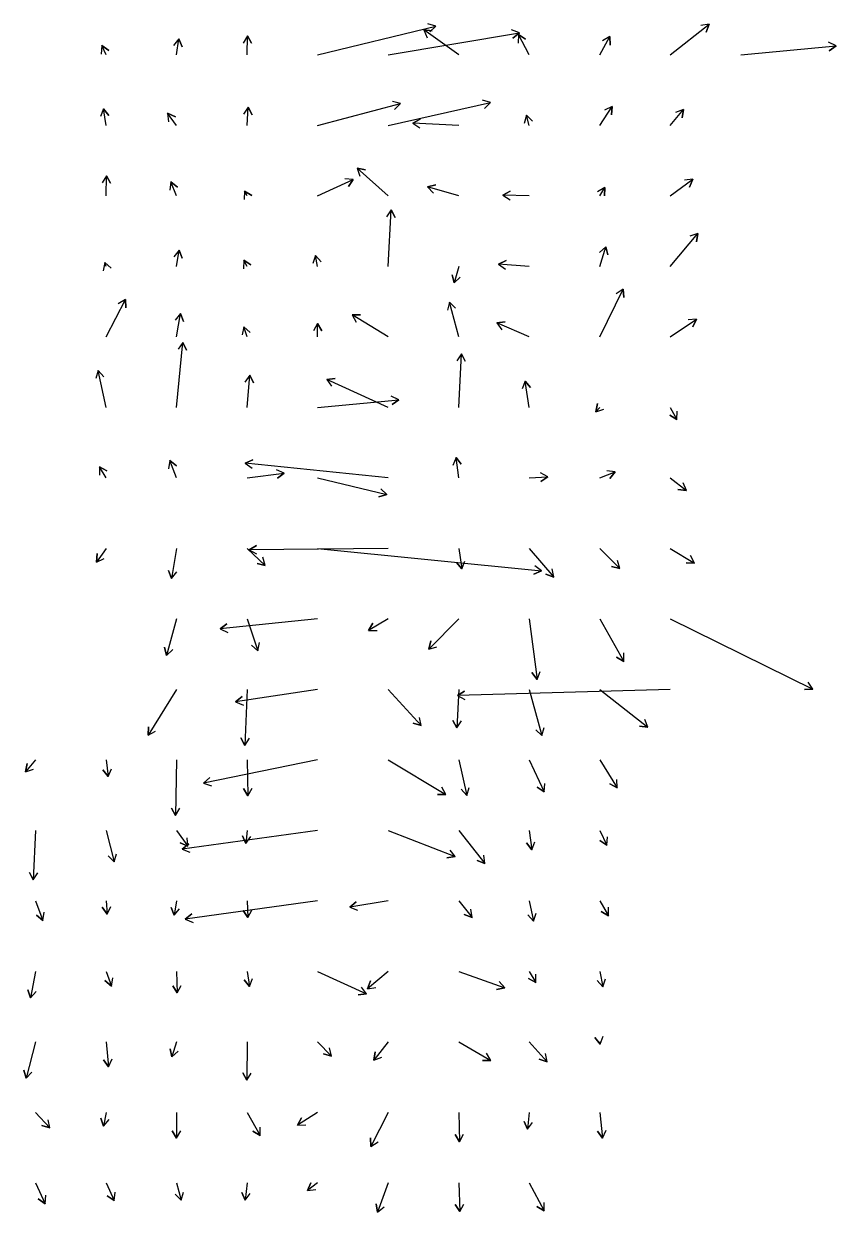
# Model space of a CAD drawing. Extents: x 954385 to 988206, y 1868364 to 1924553.
# Drawn here: x 960749 to 961325, y 1904548 to 1905391 of the extents above; entities that cross this region are included whole.
import ezdxf

# ---------------------------------------------------------------- set-up
doc = ezdxf.new("R2010")
doc.units = 0
doc.layers.add('Slopes', color=7, linetype='Continuous')

msp = doc.modelspace()

# ---------------------------------------------------------------- linework, layer by layer
at = {"layer": 'Slopes'}
for points in [[(960957.13, 1905368.93), (961040.97, 1905389.38), (961036.63, 1905385.23), (961040.97, 1905389.38), (961035.21, 1905391.06)], [(960907.13, 1905368.93), (960907.3, 1905382.48), (960910.24, 1905377.25), (960907.3, 1905382.48), (960904.24, 1905377.33)], [(961007.13, 1905368.93), (961100.14, 1905384.6), (961095.51, 1905380.78), (961100.14, 1905384.6), (961094.52, 1905386.69)], [(961057.13, 1905368.93), (961032.3, 1905386.66), (961038.27, 1905386.08), (961032.3, 1905386.66), (961034.78, 1905381.2)], [(961107.13, 1905368.93), (961099.54, 1905383.36), (961104.61, 1905380.16), (961099.54, 1905383.36), (961099.3, 1905377.37)], [(961207.13, 1905368.93), (961234.68, 1905390.77), (961232.48, 1905385.19), (961234.68, 1905390.77), (961228.75, 1905389.89)], [(960807.13, 1905368.93), (960804.15, 1905375.54), (960809.02, 1905372.04), (960804.15, 1905375.54), (960803.55, 1905369.57)], [(960857.13, 1905368.93), (960858.69, 1905380.34), (960860.96, 1905374.79), (960858.69, 1905380.34), (960855.01, 1905375.6)], [(961157.13, 1905368.93), (961164.29, 1905381.94), (961164.42, 1905375.95), (961164.29, 1905381.94), (961159.16, 1905378.84)], [(961257.13, 1905368.93), (961324.81, 1905375.47), (961319.92, 1905371.98), (961324.81, 1905375.47), (961319.35, 1905377.96)], [(960907.13, 1905318.93), (960907.91, 1905331.84), (960910.59, 1905326.47), (960907.91, 1905331.84), (960904.6, 1905326.83)], [(960957.13, 1905318.93), (961015.91, 1905334.45), (961011.65, 1905330.22), (961015.91, 1905334.45), (961010.12, 1905336.02)], [(961007.13, 1905318.93), (961079.75, 1905335.12), (961075.34, 1905331.06), (961079.75, 1905335.12), (961074.03, 1905336.92)], [(961157.13, 1905318.93), (961165.86, 1905332.49), (961165.57, 1905326.49), (961165.86, 1905332.49), (961160.52, 1905329.74)], [(960807.13, 1905318.93), (960805.33, 1905330.77), (960809.07, 1905326.09), (960805.33, 1905330.77), (960803.14, 1905325.18)], [(960857.13, 1905318.93), (960850.76, 1905327.54), (960856.26, 1905325.15), (960850.76, 1905327.54), (960851.43, 1905321.58)], [(961107.13, 1905318.93), (961105.19, 1905326.12), (961109.44, 1905321.89), (961105.19, 1905326.12), (961103.65, 1905320.33)], [(961207.13, 1905318.93), (961216.41, 1905330.34), (961215.46, 1905324.41), (961216.41, 1905330.34), (961210.8, 1905328.2)], [(961057.13, 1905318.93), (961024.58, 1905320.57), (961029.93, 1905323.31), (961024.58, 1905320.57), (961029.62, 1905317.31)], [(960807.13, 1905268.93), (960807.46, 1905283.28), (960810.34, 1905278.01), (960807.46, 1905283.28), (960804.34, 1905278.15)], [(961007.13, 1905268.93), (960985.12, 1905288.64), (960990.99, 1905287.41), (960985.12, 1905288.64), (960986.99, 1905282.94)], [(960857.13, 1905268.93), (960853.15, 1905278.92), (960857.86, 1905275.2), (960853.15, 1905278.92), (960852.28, 1905272.98)], [(960957.13, 1905268.93), (960982.36, 1905280.58), (960978.9, 1905275.67), (960982.36, 1905280.58), (960976.39, 1905281.12)], [(961057.13, 1905268.93), (961035.02, 1905275.32), (961040.85, 1905276.76), (961035.02, 1905275.32), (961039.18, 1905271)], [(961157.13, 1905268.93), (961160.65, 1905274.91), (961160.6, 1905268.91), (961160.65, 1905274.91), (961155.43, 1905271.96)], [(961207.13, 1905268.93), (961223.19, 1905280.74), (961220.78, 1905275.24), (961223.19, 1905280.74), (961217.23, 1905280.08)], [(960907.13, 1905268.93), (960905.19, 1905272.37), (960910.36, 1905269.32), (960905.19, 1905272.37), (960905.13, 1905266.37)], [(961107.13, 1905268.93), (961088.45, 1905269.42), (961093.73, 1905272.28), (961088.45, 1905269.42), (961093.57, 1905266.29)], [(961007.13, 1905218.93), (961009.32, 1905259.09), (961012.03, 1905253.74), (961009.32, 1905259.09), (961006.04, 1905254.07)], [(961207.13, 1905218.93), (961226.75, 1905242.4), (961225.72, 1905236.48), (961226.75, 1905242.4), (961221.12, 1905240.33)], [(961157.13, 1905218.93), (961161.41, 1905232.97), (961162.77, 1905227.12), (961161.41, 1905232.97), (961157.03, 1905228.87)], [(960857.13, 1905218.93), (960858.98, 1905230.52), (960861.12, 1905224.91), (960858.98, 1905230.52), (960855.2, 1905225.86)], [(960907.13, 1905218.93), (960904.75, 1905223.32), (960909.86, 1905220.19), (960904.75, 1905223.32), (960904.59, 1905217.32)], [(960957.13, 1905218.93), (960955.7, 1905226.69), (960959.59, 1905222.12), (960955.7, 1905226.69), (960953.69, 1905221.03)], [(961107.13, 1905218.93), (961085.44, 1905220.47), (961090.84, 1905223.1), (961085.44, 1905220.47), (961090.41, 1905217.11)], [(960807.13, 1905218.93), (960806.16, 1905221.66), (960810.73, 1905217.77), (960806.16, 1905221.66), (960805.07, 1905215.76)], [(961057.13, 1905218.93), (961053.89, 1905207.23), (961052.39, 1905213.04), (961053.89, 1905207.23), (961058.17, 1905211.44)], [(961157.13, 1905168.93), (961173.77, 1905202.89), (961174.17, 1905196.9), (961173.77, 1905202.89), (961168.79, 1905199.54)], [(960807.13, 1905168.93), (960820.84, 1905195.59), (960821.13, 1905189.6), (960820.84, 1905195.59), (960815.8, 1905192.34)], [(961057.13, 1905168.93), (961050.67, 1905193.62), (961054.88, 1905189.36), (961050.67, 1905193.62), (961049.08, 1905187.84)], [(960857.13, 1905168.93), (960859.86, 1905185.53), (960861.98, 1905179.92), (960859.86, 1905185.53), (960856.06, 1905180.89)], [(961007.13, 1905168.93), (960981.62, 1905184.69), (960987.62, 1905184.51), (960981.62, 1905184.69), (960984.46, 1905179.4)], [(961207.13, 1905168.93), (961225.72, 1905181.44), (961223.09, 1905176.05), (961225.72, 1905181.44), (961219.74, 1905181.03)], [(960907.13, 1905168.93), (960904.91, 1905176.22), (960909.3, 1905172.12), (960904.91, 1905176.22), (960903.56, 1905170.37)], [(960957.13, 1905168.93), (960957.06, 1905178.45), (960960.1, 1905173.28), (960957.06, 1905178.45), (960954.1, 1905173.23)], [(961107.13, 1905168.93), (961084.08, 1905178.87), (961090.04, 1905179.56), (961084.08, 1905178.87), (961087.67, 1905174.06)], [(960857.13, 1905118.93), (960861.61, 1905165.1), (960864.09, 1905159.64), (960861.61, 1905165.1), (960858.12, 1905160.22)], [(961057.13, 1905118.93), (961059.03, 1905157.03), (961061.76, 1905151.69), (961059.03, 1905157.03), (961055.77, 1905151.99)], [(960807.13, 1905118.93), (960801.62, 1905145.22), (960805.62, 1905140.75), (960801.62, 1905145.22), (960799.75, 1905139.52)], [(960907.13, 1905118.93), (960909.01, 1905141.78), (960911.57, 1905136.35), (960909.01, 1905141.78), (960905.59, 1905136.84)], [(961007.13, 1905118.93), (960963.53, 1905138.81), (960969.5, 1905139.38), (960963.53, 1905138.81), (960967.01, 1905133.92)], [(961107.13, 1905118.93), (961104.21, 1905137.66), (961107.98, 1905132.98), (961104.21, 1905137.66), (961102.05, 1905132.06)], [(960957.13, 1905118.93), (961014.8, 1905124.42), (961009.91, 1905120.94), (961014.8, 1905124.42), (961009.35, 1905126.92)], [(961157.13, 1905118.93), (961154.35, 1905115.74), (961155.5, 1905121.63), (961154.35, 1905115.74), (961160.02, 1905117.68)], [(961207.13, 1905118.93), (961211.89, 1905110.35), (961206.75, 1905113.44), (961211.89, 1905110.35), (961211.99, 1905116.35)], [(960857.13, 1905068.93), (960852.36, 1905081.26), (960857.03, 1905077.5), (960852.36, 1905081.26), (960851.44, 1905075.33)], [(961007.13, 1905068.93), (960905.81, 1905079.43), (960911.28, 1905081.88), (960905.81, 1905079.43), (960910.67, 1905075.91)], [(961057.13, 1905068.93), (961055.37, 1905083.39), (961058.98, 1905078.6), (961055.37, 1905083.39), (961053.02, 1905077.87)], [(960807.13, 1905068.93), (960802.37, 1905076.9), (960807.61, 1905073.98), (960802.37, 1905076.9), (960802.46, 1905070.9)], [(960907.13, 1905068.93), (960933.4, 1905072.31), (960928.63, 1905068.67), (960933.4, 1905072.31), (960927.86, 1905074.62)], [(961107.13, 1905068.93), (961120.43, 1905069.82), (961115.44, 1905066.48), (961120.43, 1905069.82), (961115.04, 1905072.46)], [(961157.13, 1905068.93), (961168.02, 1905073.2), (961164.28, 1905068.51), (961168.02, 1905073.2), (961162.09, 1905074.09)], [(960957.13, 1905068.93), (961006.26, 1905057.21), (961000.51, 1905055.5), (961006.26, 1905057.21), (961001.91, 1905061.33)], [(961207.13, 1905068.93), (961218.54, 1905059.97), (961212.6, 1905060.82), (961218.54, 1905059.97), (961216.31, 1905065.54)], [(961007.13, 1905018.93), (960908.66, 1905017.96), (960913.82, 1905021.01), (960908.66, 1905017.96), (960913.88, 1905015.01)], [(960807.13, 1905018.93), (960800.39, 1905009.27), (960800.91, 1905015.25), (960800.39, 1905009.27), (960805.83, 1905011.81)], [(960857.13, 1905018.93), (960853.59, 1904997.68), (960851.48, 1905003.3), (960853.59, 1904997.68), (960857.4, 1905002.31)], [(960907.13, 1905018.93), (960920.02, 1905006.96), (960914.17, 1905008.3), (960920.02, 1905006.96), (960918.25, 1905012.7)], [(960957.13, 1905018.93), (961115.95, 1905003.13), (961110.48, 1905000.65), (961115.95, 1905003.13), (961111.08, 1905006.63)], [(961057.13, 1905018.93), (961059.42, 1905004.41), (961055.65, 1905009.08), (961059.42, 1905004.41), (961061.58, 1905010.01)], [(961107.13, 1905018.93), (961124.56, 1904998.68), (961118.9, 1905000.66), (961124.56, 1904998.68), (961123.45, 1905004.57)], [(961157.13, 1905018.93), (961171.29, 1905004.65), (961165.5, 1905006.22), (961171.29, 1905004.65), (961169.76, 1905010.45)], [(961207.13, 1905018.93), (961224.36, 1905008.59), (961218.36, 1905008.69), (961224.36, 1905008.59), (961221.45, 1905013.84)], [(960857.13, 1904968.93), (960850.07, 1904943.11), (960848.55, 1904948.91), (960850.07, 1904943.11), (960854.34, 1904947.33)], [(960957.13, 1904968.93), (960887.93, 1904961.89), (960892.8, 1904965.4), (960887.93, 1904961.89), (960893.41, 1904959.43)], [(960907.13, 1904968.93), (960914.72, 1904946.35), (960910.22, 1904950.32), (960914.72, 1904946.35), (960915.91, 1904952.23)], [(961007.13, 1904968.93), (960993.25, 1904960.81), (960996.22, 1904966.02), (960993.25, 1904960.81), (960999.25, 1904960.84)], [(961057.13, 1904968.93), (961035.95, 1904947.54), (961037.47, 1904953.35), (961035.95, 1904947.54), (961041.74, 1904949.12)], [(961107.13, 1904968.93), (961112.67, 1904926.07), (961109.03, 1904930.84), (961112.67, 1904926.07), (961114.98, 1904931.61)], [(961157.13, 1904968.93), (961174.26, 1904938.87), (961169.08, 1904941.9), (961174.26, 1904938.87), (961174.29, 1904944.87)], [(961207.13, 1904968.93), (961308.24, 1904919.19), (961302.25, 1904918.79), (961308.24, 1904919.19), (961304.9, 1904924.17)], [(960857.13, 1904918.93), (960836.9, 1904886.47), (960837.11, 1904892.47), (960836.9, 1904886.47), (960842.2, 1904889.3)], [(960957.13, 1904918.93), (960898.93, 1904910.09), (960903.62, 1904913.83), (960898.93, 1904910.09), (960904.52, 1904907.9)], [(960907.13, 1904918.93), (960905.54, 1904879.28), (960902.75, 1904884.6), (960905.54, 1904879.28), (960908.75, 1904884.36)], [(961007.13, 1904918.93), (961030.55, 1904893.26), (961024.83, 1904895.07), (961030.55, 1904893.26), (961029.26, 1904899.12)], [(961057.13, 1904918.93), (961055.77, 1904891.63), (961053.03, 1904896.97), (961055.77, 1904891.63), (961059.02, 1904896.67)], [(961207.13, 1904918.93), (961056.26, 1904914.65), (961061.36, 1904917.79), (961056.26, 1904914.65), (961061.54, 1904911.8)], [(961107.13, 1904918.93), (961116.13, 1904886.17), (961111.86, 1904890.39), (961116.13, 1904886.17), (961117.64, 1904891.98)], [(961157.13, 1904918.93), (961191.31, 1904892.07), (961185.37, 1904892.92), (961191.31, 1904892.07), (961189.08, 1904897.64)], [(960757.13, 1904868.93), (960750.05, 1904860.44), (960751.07, 1904866.35), (960750.05, 1904860.44), (960755.68, 1904862.51)], [(960807.13, 1904868.93), (960808.51, 1904857.13), (960804.92, 1904861.94), (960808.51, 1904857.13), (960810.88, 1904862.64)], [(960857.13, 1904868.93), (960856.4, 1904829.49), (960853.5, 1904834.74), (960856.4, 1904829.49), (960859.49, 1904834.63)], [(960957.13, 1904868.93), (960876.16, 1904852.41), (960880.65, 1904856.39), (960876.16, 1904852.41), (960881.85, 1904850.51)], [(960907.13, 1904868.93), (960907.73, 1904843.55), (960904.61, 1904848.67), (960907.73, 1904843.55), (960910.61, 1904848.81)], [(961007.13, 1904868.93), (961048.02, 1904844.44), (961042.02, 1904844.54), (961048.02, 1904844.44), (961045.1, 1904849.68)], [(961057.13, 1904868.93), (961062.91, 1904843.75), (961058.82, 1904848.14), (961062.91, 1904843.75), (961064.67, 1904849.48)], [(961107.13, 1904868.93), (961117.66, 1904846.28), (961112.75, 1904849.73), (961117.66, 1904846.28), (961118.19, 1904852.25)], [(961157.13, 1904868.93), (961169.56, 1904849.12), (961164.25, 1904851.93), (961169.56, 1904849.12), (961169.34, 1904855.12)], [(960757.13, 1904818.93), (960755.47, 1904783.84), (960752.72, 1904789.18), (960755.47, 1904783.84), (960758.71, 1904788.89)], [(960807.13, 1904818.93), (960812.93, 1904796.58), (960808.72, 1904800.86), (960812.93, 1904796.58), (960814.53, 1904802.37)], [(960857.13, 1904818.93), (960865.08, 1904807.77), (960859.62, 1904810.26), (960865.08, 1904807.77), (960864.51, 1904813.74)], [(960957.13, 1904818.93), (960860.96, 1904805.73), (960865.7, 1904809.41), (960860.96, 1904805.73), (960866.51, 1904803.47)], [(960907.13, 1904818.93), (960906.28, 1904809.69), (960903.77, 1904815.14), (960906.28, 1904809.69), (960909.74, 1904814.59)], [(961007.13, 1904818.93), (961054.73, 1904800.34), (961048.8, 1904799.44), (961054.73, 1904800.34), (961050.98, 1904805.02)], [(961057.13, 1904818.93), (961075.74, 1904795.4), (961070.17, 1904797.62), (961075.74, 1904795.4), (961074.87, 1904801.34)], [(961107.13, 1904818.93), (961108.94, 1904805.29), (961105.28, 1904810.04), (961108.94, 1904805.29), (961111.23, 1904810.83)], [(961157.13, 1904818.93), (961162.1, 1904808.46), (961157.16, 1904811.87), (961162.1, 1904808.46), (961162.58, 1904814.44)], [(960757.13, 1904768.93), (960762.32, 1904754.99), (960757.7, 1904758.81), (960762.32, 1904754.99), (960763.32, 1904760.91)], [(960807.13, 1904768.93), (960807.79, 1904759.51), (960804.43, 1904764.49), (960807.79, 1904759.51), (960810.42, 1904764.9)], [(960857.13, 1904768.93), (960855.34, 1904758.76), (960853.29, 1904764.4), (960855.34, 1904758.76), (960859.2, 1904763.36)], [(960957.13, 1904768.93), (960863.24, 1904756.02), (960867.98, 1904759.7), (960863.24, 1904756.02), (960868.8, 1904753.75)], [(960907.13, 1904768.93), (960907.54, 1904757.16), (960904.36, 1904762.25), (960907.54, 1904757.16), (960910.36, 1904762.46)], [(961007.13, 1904768.93), (960979.86, 1904764.62), (960984.52, 1904768.39), (960979.86, 1904764.62), (960985.46, 1904762.47)], [(961057.13, 1904768.93), (961066.66, 1904757.27), (961061.05, 1904759.39), (961066.66, 1904757.27), (961065.69, 1904763.19)], [(961107.13, 1904768.93), (961110.23, 1904754.64), (961106.2, 1904759.08), (961110.23, 1904754.64), (961112.06, 1904760.35)], [(961157.13, 1904768.93), (961163.43, 1904758.47), (961158.18, 1904761.37), (961163.43, 1904758.47), (961163.32, 1904764.46)], [(960757.13, 1904718.93), (960753.59, 1904700.18), (960751.61, 1904705.84), (960753.59, 1904700.18), (960757.5, 1904704.72)], [(960807.13, 1904718.93), (960810.88, 1904708.54), (960806.29, 1904712.41), (960810.88, 1904708.54), (960811.94, 1904714.45)], [(960857.13, 1904718.93), (960857.57, 1904703.66), (960854.42, 1904708.77), (960857.57, 1904703.66), (960860.42, 1904708.94)], [(960907.13, 1904718.93), (960908.79, 1904708.25), (960905.03, 1904712.92), (960908.79, 1904708.25), (960910.96, 1904713.84)], [(960957.13, 1904718.93), (960991.8, 1904702.98), (960985.83, 1904702.42), (960991.8, 1904702.98), (960988.33, 1904707.87)], [(961007.13, 1904718.93), (960992.53, 1904706.53), (960994.55, 1904712.18), (960992.53, 1904706.53), (960998.43, 1904707.61)], [(961057.13, 1904718.93), (961089.81, 1904707.22), (961083.9, 1904706.14), (961089.81, 1904707.22), (961085.93, 1904711.79)], [(961107.13, 1904718.93), (961111.75, 1904711.02), (961106.54, 1904713.99), (961111.75, 1904711.02), (961111.72, 1904717.02)], [(961157.13, 1904718.93), (961159.4, 1904708.1), (961155.4, 1904712.57), (961159.4, 1904708.1), (961161.27, 1904713.8)], [(960757.13, 1904668.93), (960750.35, 1904643.14), (960748.77, 1904648.93), (960750.35, 1904643.14), (960754.57, 1904647.41)], [(960807.13, 1904668.93), (960808.91, 1904651.39), (960805.4, 1904656.25), (960808.91, 1904651.39), (960811.37, 1904656.86)], [(960857.13, 1904668.93), (960853.73, 1904658.3), (960852.46, 1904664.16), (960853.73, 1904658.3), (960858.17, 1904662.33)], [(960907.13, 1904668.93), (960907.01, 1904641.72), (960904.04, 1904646.93), (960907.01, 1904641.72), (960910.04, 1904646.9)], [(960957.13, 1904668.93), (960967.05, 1904658.9), (960961.26, 1904660.49), (960967.05, 1904658.9), (960965.53, 1904664.71)], [(961007.13, 1904668.93), (960996.99, 1904655.97), (960997.83, 1904661.91), (960996.99, 1904655.97), (961002.56, 1904658.21)], [(961057.13, 1904668.93), (961079.9, 1904655.67), (961073.9, 1904655.69), (961079.9, 1904655.67), (961076.92, 1904660.87)], [(961107.13, 1904668.93), (961119.84, 1904654.78), (961114.13, 1904656.64), (961119.84, 1904654.78), (961118.6, 1904660.65)], [(961157.13, 1904668.93), (961157.36, 1904667.35), (961153.65, 1904672.07), (961157.36, 1904667.35), (961159.59, 1904672.92)], [(960757.13, 1904618.93), (960767.32, 1904607.94), (960761.59, 1904609.71), (960767.32, 1904607.94), (960765.99, 1904613.79)], [(960807.13, 1904618.93), (960805.37, 1904609.25), (960803.35, 1904614.9), (960805.37, 1904609.25), (960809.25, 1904613.83)], [(960857.13, 1904618.93), (960856.99, 1904600.76), (960854.03, 1904605.98), (960856.99, 1904600.76), (960860.03, 1904605.93)], [(960907.13, 1904618.93), (960916.44, 1904602.59), (960911.26, 1904605.62), (960916.44, 1904602.59), (960916.47, 1904608.59)], [(960957.13, 1904618.93), (960942.87, 1904609.83), (960945.64, 1904615.16), (960942.87, 1904609.83), (960948.87, 1904610.1)], [(961007.13, 1904618.93), (960994.91, 1904594.83), (960994.58, 1904600.82), (960994.91, 1904594.83), (960999.94, 1904598.11)], [(961057.13, 1904618.93), (961057.8, 1904598.17), (961054.63, 1904603.27), (961057.8, 1904598.17), (961060.63, 1904603.46)], [(961107.13, 1904618.93), (961105.99, 1904606.99), (961103.5, 1904612.44), (961105.99, 1904606.99), (961109.47, 1904611.87)], [(961157.13, 1904618.93), (961159.18, 1904600.79), (961155.61, 1904605.61), (961159.18, 1904600.79), (961161.58, 1904606.29)], [(960757.13, 1904568.93), (960763.83, 1904554.18), (960758.95, 1904557.67), (960763.83, 1904554.18), (960764.41, 1904560.15)], [(960807.13, 1904568.93), (960812.91, 1904556.39), (960808.01, 1904559.85), (960812.91, 1904556.39), (960813.46, 1904562.37)], [(960857.13, 1904568.93), (960860.31, 1904556.66), (960856.1, 1904560.94), (960860.31, 1904556.66), (960861.91, 1904562.44)], [(960907.13, 1904568.93), (960905.76, 1904556.72), (960903.36, 1904562.22), (960905.76, 1904556.72), (960909.32, 1904561.55)], [(960957.13, 1904568.93), (960950.01, 1904563.55), (960952.34, 1904569.07), (960950.01, 1904563.55), (960955.96, 1904564.28)], [(961007.13, 1904568.93), (960999.68, 1904548.16), (960998.61, 1904554.06), (960999.68, 1904548.16), (961004.26, 1904552.04)], [(961057.13, 1904568.93), (961057.94, 1904548.64), (961054.74, 1904553.71), (961057.94, 1904548.64), (961060.73, 1904553.95)], [(961107.13, 1904568.93), (961117.62, 1904549.05), (961112.54, 1904552.25), (961117.62, 1904549.05), (961117.85, 1904555.05)]]:
    msp.add_lwpolyline(points, dxfattribs=at)

doc.saveas('drawing.dxf')
